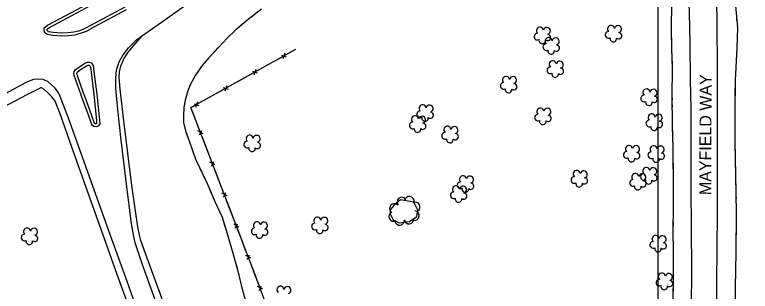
# Model space of a CAD drawing. Extents: x 353423 to 364002, y 127000 to 201942.
# Drawn here: x 359462 to 360077, y 132663 to 132894 of the extents above; entities that cross this region are included whole.
import ezdxf

# ---------------------------------------------------------------- set-up
doc = ezdxf.new("R2010")
doc.units = 0
for name, color, linetype in [('E_DTM_SlopeBottom', 7, 'Continuous'), ('E_DTM_SlopeTop', 7, 'Continuous'), ('E_FEN_Generic', 7, 'Continuous'), ('E_LAND_TreeLine', 7, 'Continuous'), ('E_RW_IP', 7, 'Continuous'), ('E_STRUCT_WingWall', 7, 'Continuous')]:
    doc.layers.add(name, color=color, linetype=linetype)

msp = doc.modelspace()

# ---------------------------------------------------------------- linework, layer by layer
at = {"layer": 'E_DTM_SlopeBottom'}
for p, q in [((359685.04, 132860.15), (359689.03, 132858.74)), ((359686.47, 132857.23), (359688.14, 132861.87)), ((359660.71, 132846.59), (359664.69, 132845.18)), ((359662.13, 132843.67), (359663.8, 132848.31)), ((359636.37, 132833.02), (359640.36, 132831.61)), ((359637.8, 132830.11), (359639.47, 132834.75)), ((359613.46, 132816.55), (359615.13, 132821.18)), ((359612.04, 132819.46), (359616.02, 132818.05)), ((359619.55, 132794.35), (359615.2, 132796.67)), ((359616.47, 132793.35), (359618.43, 132797.1)), ((359629.51, 132768.33), (359625.15, 132770.64)), ((359626.42, 132767.33), (359628.38, 132771.08)), ((359639.49, 132742.32), (359635.13, 132744.63)), ((359636.4, 132741.32), (359638.36, 132745.07)), ((359649.47, 132716.31), (359645.12, 132718.62)), ((359646.39, 132715.31), (359648.35, 132719.06)), ((359659.43, 132690.29), (359655.08, 132692.61)), ((359656.35, 132689.29), (359658.31, 132693.04)), ((359669.39, 132664.27), (359665.03, 132666.58)), ((359666.3, 132663.27), (359668.26, 132667.02))]:
    msp.add_line(p, q, dxfattribs=at)
for points in [[(359671.73, 132653.26), (359651.2, 132706.96), (359628.39, 132766.38), (359609.32, 132816.23), (359659.5, 132844.2), (359697, 132865.09)], [(359690.36, 132861.39), (359697, 132865.09)], [(359675.91, 132853.34), (359684.61, 132858.19)], [(359666.02, 132847.83), (359675.91, 132853.34)], [(359651.58, 132839.78), (359659.5, 132844.2), (359660.27, 132844.63)], [(359641.69, 132834.27), (359651.58, 132839.78)], [(359617.35, 132820.71), (359627.24, 132826.22)], [(359627.24, 132826.22), (359635.94, 132831.07)], [(359611.95, 132809.37), (359609.32, 132816.23), (359611.6, 132817.5)], [(359615.99, 132798.79), (359611.95, 132809.37)], [(359621.9, 132783.35), (359618.34, 132792.65)], [(359625.95, 132772.77), (359621.9, 132783.35)], [(359631.86, 132757.33), (359628.39, 132766.38), (359628.3, 132766.63)], [(359635.92, 132746.76), (359631.86, 132757.33)], [(359641.85, 132731.32), (359638.28, 132740.62)], [(359645.91, 132720.75), (359641.85, 132731.32)], [(359651.83, 132705.31), (359651.2, 132706.96), (359648.27, 132714.61)], [(359655.87, 132694.74), (359651.83, 132705.31)], [(359661.78, 132679.29), (359658.23, 132688.59)], [(359665.82, 132668.71), (359661.78, 132679.29)]]:
    msp.add_lwpolyline(points, dxfattribs=at)
at = {"layer": 'E_DTM_SlopeTop'}
for points in [[(360048.78, 132621.5), (360048.89, 132669.64), (360049.35, 132727.67), (360049.55, 132793.59), (360049.56, 132842.31), (360049.06, 132893.44), (360046.96, 132939.69), (360042.98, 132986.33), (360039.67, 133020.54), (360037.17, 133037.76), (360034.31, 133052.24), (360029.63, 133066.98), (360021.41, 133087.08), (360018.16, 133096.99), (360017.7, 133101.52), (360017.78, 133107.23), (360018.75, 133112.13), (360021.8, 133117.95), (360028.18, 133126.37), (360033.76, 133132.81), (360043.26, 133140.02), (360051.73, 133145.18), (360065.4, 133153.61), (360076.88, 133160.45)], [(360027.23, 132620.67), (360027.87, 132647.58), (360028.02, 132681.7), (360027.8, 132714.79), (360027.51, 132749.37), (360027.39, 132782.59), (360027.41, 132815.67), (360026.89, 132839.13), (360026.59, 132870.23), (360026.04, 132895.36), (360025.34, 132920.28), (360024.14, 132942.78), (360021.99, 132971.11), (360019.71, 132995.27), (360017.64, 133014.91), (360015.47, 133028.73), (360012.35, 133042.68), (360009.28, 133055.39), (360004.06, 133065.39), (359997.75, 133072.22), (359991.54, 133078.73), (359986.24, 133082.79), (359979.5, 133085.97), (359972.18, 133088.23)], [(359555.25, 132898.05), (359528.15, 132883.42), (359521.8, 132879.96), (359519.35, 132878.87), (359515.92, 132877.78), (359511.91, 132876.75), (359506.85, 132876.14), (359501.47, 132875.89), (359493.87, 132876.48), (359489.27, 132877.31), (359487.25, 132878.7), (359486.52, 132880.7), (359486.67, 132882.76), (359487.66, 132883.86), (359489.29, 132885.03), (359504.86, 132893.31), (359531.4, 132907.73)], [(359582.97, 132645.4), (359568.44, 132685.56), (359564.56, 132697.15), (359562.74, 132703.08), (359561.61, 132708.28), (359559.76, 132719.17), (359555.31, 132752.05), (359550.88, 132789), (359548.17, 132814.51), (359546.61, 132832.56), (359546.41, 132840.06), (359546.83, 132845.13), (359547.62, 132849.52), (359549.3, 132854.51), (359552.66, 132860.41), (359557.17, 132866.23), (359563.84, 132872.73), (359568.86, 132876.39), (359587.44, 132889.46), (359615.24, 132909.66)], [(359554.06, 132900.25), (359526.96, 132885.61), (359520.69, 132882.2), (359518.46, 132881.21), (359515.23, 132880.18), (359511.45, 132879.21), (359506.64, 132878.64), (359501.51, 132878.4), (359494.18, 132878.96), (359490.25, 132879.67), (359489.33, 132880.31), (359489.05, 132881.06), (359489.1, 132881.71), (359489.34, 132881.98), (359490.61, 132882.9), (359506.05, 132891.11), (359532.59, 132905.54)], [(359595.18, 132628.74), (359571.28, 132694.31), (359567.5, 132705.18), (359566.42, 132709.49), (359565.05, 132716.57), (359563.02, 132729.84), (359559.86, 132751.17), (359556.63, 132778.18), (359553.34, 132805.02), (359550.16, 132831.59), (359549.45, 132841.31), (359549.64, 132845.99), (359550.66, 132850.71), (359553.19, 132856.9), (359557.09, 132862.78), (359561.26, 132867.89), (359568.86, 132876.39)], [(359517.26, 132827.45), (359511.79, 132842.99), (359511.52, 132844.67), (359511.65, 132846.31), (359512.64, 132847.78), (359515.59, 132850.02), (359521.29, 132853.72), (359522.79, 132854.31), (359524.45, 132854.28), (359525.94, 132853.56), (359527.23, 132852.03), (359527.77, 132850.29), (359527.98, 132848.35), (359530.55, 132827.52), (359532.88, 132805.64), (359533.04, 132802.6), (359532.03, 132800.93), (359530.23, 132800), (359528.23, 132800.3), (359527.08, 132801.23), (359526.18, 132802.59), (359524.1, 132808.42), (359518.21, 132824.95), (359517.26, 132827.45)], [(359519.62, 132828.28), (359514.22, 132843.6), (359514.04, 132844.77), (359514.1, 132845.46), (359514.48, 132846.04), (359517.03, 132847.98), (359522.43, 132851.48), (359523.24, 132851.8), (359523.85, 132851.79), (359524.37, 132851.54), (359524.99, 132850.8), (359525.32, 132849.78), (359525.5, 132848.06), (359528.06, 132827.23), (359530.39, 132805.44), (359530.5, 132803.23), (359530.26, 132802.83), (359529.8, 132802.6), (359529.27, 132802.68), (359528.95, 132802.94), (359528.43, 132803.71), (359526.46, 132809.26), (359520.57, 132825.79), (359519.62, 132828.28)], [(359565.27, 132644.86), (359554.48, 132674.81), (359542.07, 132709.31), (359529.76, 132743.64), (359517.51, 132777.92), (359506.94, 132807.42), (359500.03, 132825.46), (359498.48, 132828.63), (359496.06, 132832.09), (359492.54, 132835.51), (359489.88, 132837.76), (359485.66, 132839.71), (359481.32, 132840.06), (359477.67, 132839.57), (359472.73, 132837.83), (359465.83, 132834.1), (359443.24, 132821.92), (359418.21, 132808.57), (359387.72, 132792.33), (359349.67, 132772.26), (359326.76, 132760.2), (359318.46, 132755.7)], [(359559.38, 132644.69), (359549.06, 132672.7), (359535.44, 132711.14), (359523.19, 132745.52), (359509.52, 132784.07), (359500.07, 132811.02), (359495.89, 132821.46), (359492.98, 132825.2), (359489.68, 132828.67), (359486.42, 132831.54), (359484.51, 132832.67), (359483.74, 132832.69), (359472.17, 132826.93), (359456.93, 132818.82), (359448.59, 132814.66), (359448.43, 132812.07), (359431.57, 132802.83), (359410.04, 132791.24), (359387.01, 132778.68), (359359.47, 132764.16), (359345.83, 132756.51)]]:
    msp.add_lwpolyline(points, dxfattribs=at)
at = {"layer": 'E_FEN_Generic'}
msp.add_lwpolyline([(359778.79, 132734.29), (359775.84, 132730.61), (359775.87, 132727.3), (359778.24, 132722.34), (359783.46, 132719.71), (359792.13, 132720.91), (359798.22, 132725.05), (359798.9, 132730.3), (359795.55, 132737.22), (359784.38, 132739.02)], close=True, dxfattribs=at)
for centre, radius, start, end in [((359901, 132880.53), 2.97, 7.07824, 228.31212), ((359906.85, 132880.28), 2.97, 284.72906, 167.70233), ((359960.36, 132882.02), 2.97, 7.07824, 228.31212), ((359966.21, 132881.77), 2.97, 284.72906, 167.70233), ((359899.02, 132875.53), 2.78, 90.04913, 297.82212), ((359907.48, 132874.79), 2.61, 229.43429, 87.3669), ((359958.39, 132877.02), 2.78, 90.04913, 297.82212), ((359966.85, 132876.28), 2.61, 229.43429, 87.3669), ((359903.03, 132872.43), 2.78, 166.72614, 7.73719), ((359906.31, 132866.75), 2.78, 90.04913, 297.82212), ((359908.29, 132871.75), 2.97, 7.07824, 228.31212), ((359914.14, 132871.5), 2.97, 284.72906, 167.70233), ((359962.39, 132873.93), 2.78, 166.72614, 7.73719), ((359910.32, 132863.65), 2.78, 166.72614, 7.73719), ((359914.77, 132866.01), 2.61, 229.43429, 87.3669), ((359911.76, 132852.34), 2.97, 7.07824, 228.31212), ((359917.61, 132852.09), 2.97, 284.72906, 167.70233), ((359909.78, 132847.34), 2.78, 90.04913, 297.82212), ((359913.79, 132844.25), 2.78, 166.72614, 7.73719), ((359918.24, 132846.6), 2.61, 229.43429, 87.3669), ((359872.73, 132839.4), 2.97, 7.07824, 228.31212), ((359878.58, 132839.15), 2.97, 284.72906, 167.70233), ((359870.75, 132834.4), 2.78, 90.04913, 297.82212), ((359879.21, 132833.66), 2.61, 229.43429, 87.3669), ((359874.76, 132831.3), 2.78, 166.72614, 7.73719), ((359988.13, 132823.81), 2.78, 90.04913, 297.82212), ((359990.1, 132828.81), 2.97, 7.07824, 228.31212), ((359995.95, 132828.56), 2.97, 284.72906, 167.70233), ((359992.13, 132820.71), 2.78, 166.72614, 7.73719), ((359996.59, 132823.07), 2.61, 229.43429, 87.3669), ((359802.94, 132815.61), 2.97, 7.07824, 228.31212), ((359808.79, 132815.36), 2.97, 284.72906, 167.70233), ((359901.38, 132812.88), 2.97, 7.07824, 228.31212), ((359907.23, 132812.64), 2.97, 284.72906, 167.70233), ((359796.67, 132806.3), 2.97, 7.07824, 228.31212), ((359800.96, 132810.61), 2.78, 90.04913, 297.82212), ((359802.52, 132806.05), 2.97, 284.72906, 167.70233), ((359804.97, 132807.51), 2.78, 166.72614, 7.73719), ((359809.42, 132809.87), 2.61, 229.43429, 87.3669), ((359899.4, 132807.89), 2.78, 90.04913, 297.82212), ((359907.86, 132807.15), 2.61, 229.43429, 87.3669), ((359994.43, 132807.95), 2.97, 7.07824, 228.31212), ((360000.28, 132807.7), 2.97, 284.72906, 167.70233), ((359794.7, 132801.3), 2.78, 90.04913, 297.82212), ((359803.16, 132800.57), 2.61, 229.43429, 87.3669), ((359903.41, 132804.79), 2.78, 166.72614, 7.73719), ((359992.46, 132802.95), 2.78, 90.04913, 297.82212), ((360000.92, 132802.22), 2.61, 229.43429, 87.3669), ((359798.7, 132798.21), 2.78, 166.72614, 7.73719), ((359821.77, 132792.61), 2.78, 90.04913, 297.82212), ((359823.74, 132797.61), 2.97, 7.07824, 228.31212), ((359829.59, 132797.36), 2.97, 284.72906, 167.70233), ((359996.46, 132799.86), 2.78, 166.72614, 7.73719), ((359658.34, 132790.28), 2.97, 7.07824, 228.31212), ((359664.18, 132790.03), 2.97, 284.72906, 167.70233), ((359825.77, 132789.52), 2.78, 166.72614, 7.73719), ((359830.23, 132791.87), 2.61, 229.43429, 87.3669), ((359656.36, 132785.28), 2.78, 90.04913, 297.82212), ((359664.82, 132784.54), 2.61, 229.43429, 87.3669), ((359975.51, 132781.65), 2.97, 7.07824, 228.31212), ((359981.36, 132781.4), 2.97, 284.72906, 167.70233), ((359996.07, 132781.35), 2.97, 7.07824, 228.31212), ((360001.92, 132781.1), 2.97, 284.72906, 167.70233), ((359660.37, 132782.19), 2.78, 166.72614, 7.73719), ((359973.54, 132776.65), 2.78, 90.04913, 297.82212), ((359982, 132775.92), 2.61, 229.43429, 87.3669), ((359994.09, 132776.36), 2.78, 90.04913, 297.82212), ((360002.55, 132775.62), 2.61, 229.43429, 87.3669), ((359977.54, 132773.56), 2.78, 166.72614, 7.73719), ((359998.1, 132773.26), 2.78, 166.72614, 7.73719), ((359989.91, 132763.16), 2.97, 7.07824, 228.31212), ((359995.76, 132762.91), 2.97, 284.72906, 167.70233), ((359836.68, 132756.17), 2.97, 7.07824, 228.31212), ((359842.53, 132755.92), 2.97, 284.72906, 167.70233), ((359929.84, 132755.65), 2.78, 90.04913, 297.82212), ((359931.82, 132760.65), 2.97, 7.07824, 228.31212), ((359937.67, 132760.4), 2.97, 284.72906, 167.70233), ((359980.79, 132758.19), 2.97, 7.07824, 228.31212), ((359986.64, 132757.94), 2.97, 284.72906, 167.70233), ((359987.94, 132758.16), 2.78, 90.04913, 297.82212), ((359996.4, 132757.42), 2.61, 229.43429, 87.3669), ((359834.71, 132751.17), 2.78, 90.04913, 297.82212), ((359843.17, 132750.44), 2.61, 229.43429, 87.3669), ((359933.85, 132752.56), 2.78, 166.72614, 7.73719), ((359938.3, 132754.92), 2.61, 229.43429, 87.3669), ((359978.81, 132753.19), 2.78, 90.04913, 297.82212), ((359987.27, 132752.46), 2.61, 229.43429, 87.3669), ((359991.94, 132755.07), 2.78, 166.72614, 7.73719), ((359830.94, 132747.87), 2.97, 7.07824, 228.31212), ((359836.79, 132747.63), 2.97, 284.72906, 167.70233), ((359838.71, 132748.08), 2.78, 166.72614, 7.73719), ((359982.82, 132750.1), 2.78, 166.72614, 7.73719), ((359785.57, 132737.29), 4, 40.26974, 220.25442), ((359791.91, 132737.89), 4, 350.83061, 170.81529), ((359828.97, 132742.88), 2.78, 90.04913, 297.82212), ((359832.97, 132739.78), 2.78, 166.72614, 7.73719), ((359837.43, 132742.14), 2.61, 229.43429, 87.3669), ((359779.38, 132731.87), 4, 51.32722, 231.3119), ((359796.78, 132733.15), 4, 295.86876, 115.85344), ((359778.85, 132725.14), 4, 115.58652, 295.5712), ((359796.21, 132725.83), 4, 262.57987, 82.56455), ((359714.91, 132721.72), 2.97, 7.07824, 228.31212), ((359720.76, 132721.47), 2.97, 284.72906, 167.70233), ((359783.8, 132721.87), 4, 187.93639, 7.92107), ((359791.72, 132722.97), 4, 187.93639, 7.92107), ((359472.2, 132712.56), 2.97, 7.07824, 228.31212), ((359478.05, 132712.31), 2.97, 284.72906, 167.70233), ((359662.57, 132712.75), 2.78, 90.04913, 297.82212), ((359664.55, 132717.75), 2.97, 7.07824, 228.31212), ((359670.4, 132717.5), 2.97, 284.72906, 167.70233), ((359712.93, 132716.72), 2.78, 90.04913, 297.82212), ((359721.39, 132715.98), 2.61, 229.43429, 87.3669), ((359470.22, 132707.56), 2.78, 90.04913, 297.82212), ((359478.68, 132706.83), 2.61, 229.43429, 87.3669), ((359666.58, 132709.66), 2.78, 166.72614, 7.73719), ((359671.04, 132712.02), 2.61, 229.43429, 87.3669), ((359716.94, 132713.62), 2.78, 166.72614, 7.73719), ((359997.7, 132706.36), 2.97, 7.07824, 228.31212), ((359474.23, 132704.47), 2.78, 166.72614, 7.73719), ((359995.73, 132701.37), 2.78, 90.04913, 297.82212), ((360003.55, 132706.11), 2.97, 284.72906, 167.70233), ((360004.19, 132700.63), 2.61, 229.43429, 87.3669), ((359999.73, 132698.27), 2.78, 166.72614, 7.73719), ((360000.95, 132669.81), 2.78, 90.04913, 297.82212), ((360002.93, 132674.81), 2.97, 7.07824, 228.31212), ((360008.78, 132674.56), 2.97, 284.72906, 167.70233), ((359684.14, 132663.82), 2.97, 7.07824, 228.31212), ((359689.99, 132663.57), 2.97, 284.72906, 167.70233), ((360004.96, 132666.72), 2.78, 166.72614, 7.73719), ((360009.41, 132669.08), 2.61, 229.43429, 87.3669)]:
    msp.add_arc(centre, radius, start, end, dxfattribs=at)
at = {"layer": 'E_LAND_TreeLine'}
for p, q in [((360000, 132500), (360000, 135000)), ((360000, 131000), (360000, 133500))]:
    msp.add_line(p, q, dxfattribs=at)
at = {"layer": 'E_STRUCT_WingWall'}
for points in [[(360005.24, 133011.35), (360006.89, 132997.82), (360007.31, 132980.78), (360009.13, 132961.68), (360009.19, 132942.55), (360010.58, 132920.75), (360010.91, 132901.51), (360010.66, 132883.98), (360010.94, 132865.29), (360011.6, 132848.74), (360011.43, 132826.09), (360011.62, 132802.05), (360012.11, 132782.53), (360012.39, 132757.06), (360012.52, 132732.86), (360012.19, 132713.46), (360012.27, 132695.99), (360012.48, 132676.25), (360012.25, 132654.02)], [(360051.39, 133014.2), (360054.61, 132988.82), (360058.66, 132962.03), (360061.59, 132936.26), (360063.66, 132910.59), (360066.07, 132883.05), (360065.52, 132865.84), (360064.1, 132839.25), (360063.99, 132811.88), (360063.85, 132787.4), (360064.64, 132759.1), (360065.16, 132728.41), (360064.81, 132695.07), (360064.14, 132665.48), (360064.43, 132620.95)], [(359668.21, 132898.4), (359657.15, 132889.99), (359646.75, 132881.24), (359639.47, 132874.31), (359632.28, 132866.55), (359624.19, 132857.81), (359618.68, 132851.51), (359613.08, 132843.29), (359608.75, 132835.2), (359606.85, 132830.33), (359604.4, 132822.32), (359603.35, 132816.17), (359603.02, 132809.39), (359603.19, 132803.71), (359604.67, 132796.63), (359608.04, 132787.59), (359613.25, 132773.17), (359622.93, 132752.83), (359629.49, 132737), (359635.34, 132724.45), (359639.26, 132711.75), (359643.79, 132696.52), (359648.31, 132680.62), (359651.49, 132666.62), (359655.62, 132651.68)], [(359662.05, 132893.71), (359660.45, 132892.5)], [(359657.27, 132890.08), (359657.15, 132889.99), (359655.73, 132888.79)], [(360010.78, 132892.59), (360010.75, 132890.59)], [(360065.46, 132890.03), (360065.64, 132888.04)], [(359652.67, 132886.22), (359646.75, 132881.24), (359639.47, 132874.31), (359632.28, 132866.55), (359631.85, 132866.09)], [(360010.7, 132886.59), (360010.67, 132884.59)], [(360065.99, 132884.06), (360066.07, 132883.05), (360065.52, 132865.84), (360064.95, 132855.08)], [(360010.71, 132880.59), (360010.94, 132865.29), (360011.48, 132851.61)], [(359631.85, 132866.09), (359624.19, 132857.81), (359618.68, 132851.51), (359613.41, 132843.78)], [(360011.48, 132851.61), (360011.6, 132848.74), (360011.43, 132826.09), (360011.45, 132822.61)], [(360064.95, 132855.08), (360064.1, 132839.25), (360064.05, 132826.11)], [(359611.47, 132840.29), (359610.53, 132838.52)], [(359608.67, 132834.98), (359607.94, 132833.12)], [(359606.55, 132829.37), (359605.97, 132827.46)], [(359604.8, 132823.63), (359604.4, 132822.32), (359603.35, 132816.17), (359603.02, 132809.39), (359603.19, 132803.71), (359604.67, 132796.63), (359605.26, 132795.05)], [(360064.03, 132822.11), (360064.02, 132820.11)], [(360011.49, 132818.61), (360011.5, 132816.61)], [(360064.01, 132816.11), (360064, 132814.11)], [(360011.53, 132812.61), (360011.55, 132810.61)], [(360063.98, 132810.11), (360063.97, 132808.11)], [(360011.58, 132806.61), (360011.6, 132804.61)], [(360063.95, 132804.11), (360063.85, 132787.4), (360064.19, 132775.11)], [(360011.66, 132800.61), (360012.11, 132782.53), (360012.23, 132771.62)], [(359605.26, 132795.05), (359608.04, 132787.59), (359613.25, 132773.17), (359615.7, 132768.02)], [(360012.23, 132771.62), (360012.39, 132757.06), (360012.47, 132742.62)], [(360064.19, 132775.11), (360064.64, 132759.1), (360064.86, 132746.12)], [(359617.42, 132764.41), (359618.28, 132762.6)], [(359620, 132758.99), (359620.86, 132757.18)], [(359622.58, 132753.57), (359622.93, 132752.83), (359623.38, 132751.74)], [(359624.91, 132748.05), (359629.49, 132737), (359635.34, 132724.45), (359636.28, 132721.4)], [(360064.93, 132742.12), (360064.96, 132740.12)], [(360012.49, 132738.62), (360012.5, 132736.62)], [(360065.03, 132736.12), (360065.07, 132734.12)], [(360012.52, 132732.62), (360012.48, 132730.62)], [(360065.13, 132730.12), (360065.16, 132728.41), (360065.16, 132728.12)], [(360012.41, 132726.62), (360012.38, 132724.62)], [(360065.12, 132724.12), (360064.81, 132695.12)], [(359636.28, 132721.4), (359639.26, 132711.75), (359643.79, 132696.52), (359644.62, 132693.62)], [(360012.31, 132720.62), (360012.19, 132713.46), (360012.27, 132695.99), (360012.32, 132691.62)], [(360012.32, 132691.62), (360012.48, 132676.25), (360012.34, 132662.62)], [(360064.81, 132695.12), (360064.81, 132695.07), (360064.16, 132666.13)], [(359645.71, 132689.77), (359646.26, 132687.85)], [(359647.35, 132684), (359647.9, 132682.08)], [(359648.86, 132678.2), (359649.31, 132676.25)], [(359650.19, 132672.35), (359651.49, 132666.62), (359655.62, 132651.68)]]:
    msp.add_lwpolyline(points, dxfattribs=at)

# ---------------------------------------------------------------- texts
at = {"layer": 'E_RW_IP'}
msp.add_text('MAYFIELD WAY', height=10, rotation=89.83132, dxfattribs=at).set_placement((360044.25, 132742.98))

doc.saveas('drawing.dxf')
